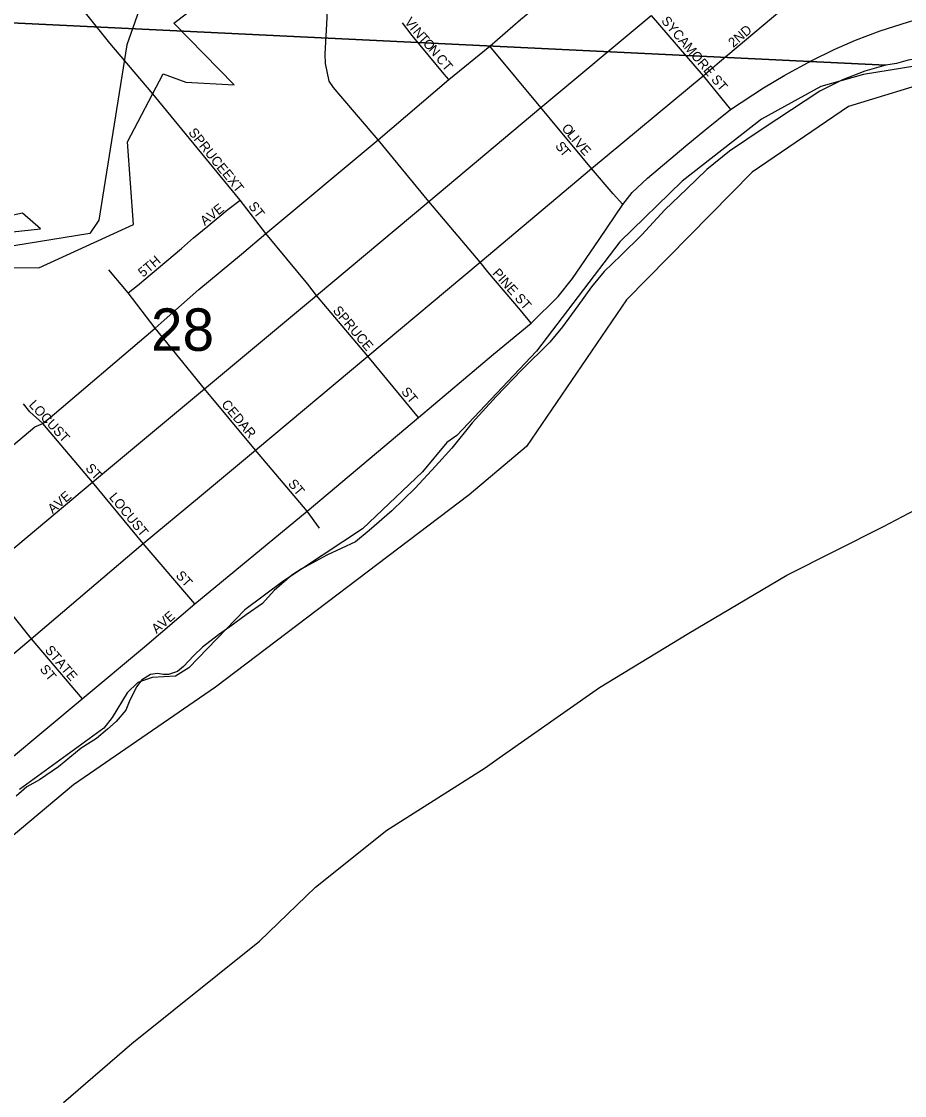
# Model space of a CAD drawing. Extents: x 1878108 to 2183446, y 146837 to 508383.
# Drawn here: x 2052425 to 2057027, y 292008 to 297603 of the extents above; entities that cross this region are included whole.
import ezdxf

# ---------------------------------------------------------------- set-up
doc = ezdxf.new("R2010")
doc.units = 0
for name, color, linetype in [('GM_X_City_Street', 7, 'Continuous'), ('GM_X_City_Street_Text', 7, 'Continuous'), ('GM_X_Corporation', 7, 'Continuous'), ('GM_X_County', 7, 'Continuous'), ('GM_X_Major_River', 7, 'Continuous'), ('GM_X_Minor_River', 7, 'Continuous'), ('GM_X_Section', 7, 'Continuous'), ('GM_X_Section_Text', 7, 'Continuous'), ('GM_X_State_Route', 7, 'Continuous'), ('GM_X_Township', 7, 'Continuous')]:
    doc.layers.add(name, color=color, linetype=linetype)

msp = doc.modelspace()

# ---------------------------------------------------------------- linework, layer by layer
at = {"layer": 'GM_X_City_Street'}
for points in [[(2053698.6, 296499), (2053564.5, 296671.5), (2053100.4, 297236.5), (2052885.3, 297490.1), (2052646.5, 297791.2), (2052570.8, 297889.1), (2052529.3, 297939.6), (2052502.6, 297985.5), (2052493.7, 298019.7), (2052490.7, 298151.7), (2052480.4, 298279.2), (2052470, 298392), (2052464.3, 298433.1)], [(2055977.1, 297320.5), (2056062, 297393.1), (2056431.4, 297701.5), (2056499.5, 297760.5), (2056717.8, 297943.8), (2056827.9, 298035.9), (2056949, 298137), (2057266.4, 298404.3), (2057329.5, 298434.3)], [(2053121.5, 296005.8), (2053168.1, 296047.8), (2053350, 296206.3), (2053572.7, 296391.7), (2053698.6, 296499), (2054283.4, 296986.3), (2054652.5, 297300.2), (2054865.6, 297474.8), (2055026.4, 297613.6), (2055144.2, 297710.3), (2055291.1, 297837.3), (2055443.2, 297960.8), (2055532.4, 298036.7), (2055677, 298159.1), (2055698, 298189.4), (2055694.5, 298211.6), (2055680.5, 298239.6)], [(2050467.9, 293254), (2051038.9, 293734), (2051621.8, 294220.6), (2051875.9, 294431.9), (2052210.3, 294713.5), (2052796.2, 295203.7), (2053379.1, 295688.7), (2053963.2, 296174.9), (2054547.3, 296666.1), (2055131.4, 297155.4), (2055707.3, 297634.5)], [(2055707.3, 297634.5), (2055707.3, 297634.5), (2055977.1, 297320.5)], [(2054652.5, 297300.2), (2054627.9, 297328.8), (2054460.6, 297530.8), (2054410.1, 297595.5)], [(2055395.2, 296836.5), (2055303.9, 296949), (2055223.5, 297044.6), (2055131.4, 297155.4), (2054865.6, 297474.8)], [(2055080.8, 296032.3), (2055222.5, 296170.1), (2055296, 296263.7), (2055435.1, 296466.9), (2055558.1, 296650.5), (2055608.2, 296712.3), (2055687.5, 296786.9), (2055886.8, 296956), (2055987.1, 297036.4), (2056119.9, 297144.1)], [(2055558.1, 296650.5), (2055508.6, 296704.7), (2055395.2, 296836.5)], [(2053395.9, 296536.1), (2053398.9, 296538.6), (2053500.4, 296623.7), (2053564.5, 296671.5)], [(2052981.6, 296188.9), (2053029.4, 296228.5), (2053259, 296419.7), (2053322, 296475.6), (2053395.9, 296536.1)], [(2053963.2, 296174.9), (2053917.7, 296234.3), (2053698.6, 296499)], [(2055080.8, 296032.3), (2055025.9, 296099.2), (2054856.1, 296298.4), (2054816, 296349.2)], [(2052981.6, 296188.9), (2052880.2, 296310.1)], [(2053121.5, 296005.8), (2052981.6, 296188.9)], [(2054493.7, 295540.6), (2054230.2, 295860.1), (2053963.2, 296174.9)], [(2052536.2, 295509.2), (2052596.6, 295559), (2053075, 295965.8), (2053121.5, 296005.8)], [(2052742.3, 294074.9), (2053065.8, 294345), (2053327.9, 294569.6), (2053913.5, 295052.3), (2054493.7, 295540.6), (2054885.4, 295869.4), (2055080.8, 296032.3)], [(2053977.9, 294963.9), (2053913.5, 295052.3), (2053644.5, 295370.3), (2053379.1, 295688.7), (2053121.5, 296005.8)], [(2052536.2, 295509.2), (2052468.1, 295569.5), (2052436.2, 295611.2)], [(2051781, 294885.4), (2051782.3, 294886.5), (2051943.9, 295029), (2052012.8, 295087.1), (2052139.8, 295197.9), (2052215.6, 295257.3), (2052494.3, 295491.7), (2052536.2, 295509.2)], [(2052796.2, 295203.7), (2052536.2, 295509.2)], [(2053327.9, 294569.6), (2053060.3, 294883.4), (2052796.2, 295203.7)], [(2052476.1, 294386.3), (2052742.3, 294074.9)], [(2052160.6, 293590.9), (2052742.3, 294074.9)]]:
    msp.add_lwpolyline(points, dxfattribs=at)
at = {"layer": 'GM_X_Corporation'}
msp.add_lwpolyline([(2057212.1, 297306.5), (2056735.2, 297160.2), (2056232.2, 296817.6), (2055577.6, 296152.3), (2055056.8, 295388.9), (2054757.4, 295136.5), (2053436.3, 294134.7), (2052695.8, 293625.8), (2052328.6, 293317.2), (2051352.7, 292511.8), (2050584.3, 291840.6), (2050358.8, 291578.1), (2049987.6, 291263.6), (2049808, 290985.1), (2049464.7, 290598.4), (2049161.4, 290025.3), (2049139.4, 289977), (2048708.6, 291891.2)], dxfattribs=at)
at = {"layer": 'GM_X_County'}
msp.add_lwpolyline([(2057212.1, 297306.5), (2056735.2, 297160.2), (2056232.2, 296817.6), (2055577.6, 296152.3), (2055056.8, 295388.9), (2054757.4, 295136.5), (2053436.3, 294134.7), (2052695.8, 293625.8), (2052328.6, 293317.2), (2051352.7, 292511.8), (2050584.3, 291840.6), (2050358.8, 291578.1), (2049987.6, 291263.6), (2049808, 290985.1), (2049464.7, 290598.4), (2049161.4, 290025.3), (2048195.4, 287901.3), (2047973.9, 287198), (2047804.2, 286626.9)], dxfattribs=at)
at = {"layer": 'GM_X_Major_River'}
for points in [[(2057358.4, 297415.5), (2056813.9, 297327), (2056590.6, 297264), (2056281.9, 297094.4), (2055868, 296772), (2055544, 296456), (2055109.1, 295885), (2054693.8, 295446.4), (2054642, 295410.1), (2054514.9, 295257.2), (2054202.7, 294959.3), (2053786.7, 294685), (2053589.7, 294537.9), (2053297.5, 294236.1), (2053227.8, 294191.7), (2053106.1, 294185.2), (2053032.3, 294158.8), (2052976.7, 294106.5), (2052897.3, 293977.9), (2052853.7, 293921.6), (2052415.8, 293601.2)], [(2052643.9, 291970.7), (2053000, 292278.8), (2053666.5, 292812.6), (2053956.8, 293092.4), (2054328.8, 293390.6), (2054842.4, 293715.4), (2054914.1, 293767.8), (2055437.5, 294132.7), (2055903.4, 294417.2), (2056413.2, 294717.9), (2056917.1, 294972.5), (2057148.2, 295093.8)]]:
    msp.add_lwpolyline(points, dxfattribs=at)
at = {"layer": 'GM_X_Minor_River'}
for points in [[(2052080.2, 296322.6), (2052515.1, 296320.5), (2053009.2, 296545.3), (2052977.5, 296975.9), (2053163.3, 297330.2), (2053282.1, 297287.2), (2053532.8, 297273.4), (2053219.9, 297595.2), (2053497.7, 297806.1)], [(2053059.9, 297724), (2052974.9, 297480.8), (2052828.6, 296567.7), (2052781.4, 296499.2), (2051987.3, 296369.8)], [(2051970.1, 296463.8), (2052524.5, 296522.9), (2052431.2, 296604.2), (2052159.4, 296547.7)]]:
    msp.add_lwpolyline(points, dxfattribs=at)
at = {"layer": 'GM_X_Section'}
msp.add_lwpolyline([(2057671.2, 302762.9), (2057670.5, 302747.5), (2057409.6, 297482.6), (2057317.7, 297440.2), (2057229.7, 297429.9), (2057149.7, 297419.7), (2057045.8, 297401.3), (2056985.8, 297385.1), (2056929.8, 297374.9), (2051725.6, 297626.8), (2052098.8, 303033.5)], close=True, dxfattribs=at)
msp.add_lwpolyline([(2051725.6, 297626.8), (2056929.8, 297374.9), (2056819.9, 297344.5), (2056704, 297300.1), (2056586.2, 297239.6), (2056508.4, 297189.4), (2056290.8, 297046.5), (2056115.2, 296927.9), (2055997.5, 296831.5), (2055891.8, 296731.1), (2055778.1, 296622.7), (2055658.6, 296492.2), (2055548.9, 296383.8), (2055461.2, 296301.5), (2055395.4, 296221.2), (2055323.8, 296121), (2055244.1, 296012.6), (2055178.4, 295932.4), (2055032.8, 295787.9), (2054899.3, 295649.4), (2054773.7, 295512.9), (2054668.2, 295380.5), (2054582.5, 295286.2), (2054476.8, 295171.7), (2054355.2, 295053.3), (2054237.5, 294950.9), (2054165.7, 294892.6), (2054015.9, 294822.1), (2053882.1, 294749.6), (2053834.3, 294719.4), (2053742.5, 294639), (2053680.7, 294570.8), (2053596.9, 294512.5), (2053511.1, 294450.2), (2053451.2, 294408), (2053369.4, 294343.7), (2053323.6, 294299.5), (2053269.8, 294243.3), (2053237.8, 294217.2), (2053191.9, 294201), (2053165.9, 294200.9), (2053133.8, 294206.8), (2053097.8, 294200.7), (2053049.9, 294172.5), (2053026, 294138.4), (2052990.3, 294068.3), (2052968.4, 294016.2), (2052918.7, 293956), (2052872.8, 293915.8), (2052816.9, 293867.6), (2052737.1, 293817.3), (2052617.4, 293720.9), (2052519.6, 293652.5), (2052453.7, 293616.3), (2052397.9, 293568.1)], dxfattribs=at)
at = {"layer": 'GM_X_State_Route'}
for points in [[(2054089.7, 297214.1), (2054079.3, 297226.3), (2054051.2, 297259.8), (2054028.2, 297292.4), (2054009.2, 297383.5), (2054008.1, 297433.2), (2054016.3, 297590.5), (2054036.5, 297997.5), (2054049.5, 298287.3), (2054044.7, 298325.2), (2054032.9, 298357.1), (2054011, 298396.9), (2053989.1, 298421), (2053940.6, 298450.6), (2053876.8, 298481.7), (2053807, 298515.6), (2053767.9, 298540.5), (2053732.4, 298561.8), (2053698.1, 298596.1), (2053674.5, 298626.8), (2053654.3, 298661.7)], [(2055977.1, 297320.5), (2055977.1, 297320.5), (2056119.9, 297144.1), (2056291.4, 297257.9), (2056403.3, 297324.4), (2056543.2, 297400.2), (2056659.8, 297457.3), (2056771.7, 297505.1), (2056900, 297554), (2057046.9, 297601.8), (2057199.6, 297643.8), (2057506.1, 297711.3), (2057514.9, 297713.2)], [(2054816, 296349.2), (2055395.2, 296836.5), (2055977.1, 297320.5)], [(2054816, 296349.2), (2054547.3, 296666.1), (2054283.4, 296986.3), (2054089.7, 297214.1)], [(2053352.4, 295126.8), (2053644.5, 295370.3), (2054230.2, 295860.1), (2054816, 296349.2)], [(2052476.1, 294386.3), (2053060.3, 294883.4), (2053352.4, 295126.8)], [(2052270.4, 294641.7), (2052283.7, 294625.8), (2052476.1, 294386.3)], [(2051890.6, 293902.4), (2051946.7, 293941.2), (2052476.1, 294386.3)]]:
    msp.add_lwpolyline(points, dxfattribs=at)
at = {"layer": 'GM_X_Township'}
msp.add_lwpolyline([(2057212.1, 297306.5), (2056735.2, 297160.2), (2056232.2, 296817.6), (2055577.6, 296152.3), (2055056.8, 295388.9), (2054757.4, 295136.5), (2053436.3, 294134.7), (2052695.8, 293625.8), (2052328.6, 293317.2), (2051352.7, 292511.8), (2050584.3, 291840.6), (2050358.8, 291578.1), (2049987.6, 291263.6), (2049808, 290985.1), (2049464.7, 290598.4), (2049161.4, 290025.3), (2048195.4, 287901.3), (2047973.9, 287198), (2047804.2, 286626.9)], dxfattribs=at)

# ---------------------------------------------------------------- texts
at = {"layer": 'GM_X_City_Street_Text'}
for s, rotation, p in [('V', 308.2468, (2054418.9, 297600.2)), ('SYCAMORE ST', 310.4088, (2055756.3, 297604.9)), ('I', 308.5817, (2054446.4, 297565.4)), ('N', 310.5402, (2054461.3, 297546.7)), ('2ND', 40.6039, (2056134.6, 297465.1)), ('T', 311.5915, (2054490.6, 297512.5)), ('O', 311.6233, (2054514, 297486.2)), ('N', 311.6233, (2054543.2, 297453.3)), ('CT', 310.6039, (2054581.5, 297406.9)), ('O', 309.0387, (2055237.3, 297045.9)), ('SPRUCE', 308.6605, (2053292.5, 297023.9)), ('L', 309.045, (2055265, 297011.7)), ('I', 309.0775, (2055287.2, 296984.3)), ('S', 307.0338, (2055203.9, 296954.4)), ('T', 310.3021, (2055227, 296923.8)), ('V', 311.0181, (2055302.2, 296965.8)), ('E', 312.2173, (2055331.8, 296931.8)), ('EXT', 308.4173, (2053468.5, 296808.2)), ('AVE', 38.0463, (2053380.5, 296537)), ('ST', 307.5816, (2053605, 296640.9)), ('5TH', 40.3674, (2053059, 296268.3)), ('PINE ST', 311.819, (2054876.1, 296289.5)), ('SPRUCE', 310.2328, (2054044.7, 296095.7)), ('ST', 309.8092, (2054401.2, 295673.2)), ('LOCUST', 312.932, (2052460.3, 295603.4)), ('CEDAR', 309.802, (2053464, 295607.2)), ('ST', 312.5022, (2052755.3, 295273.2)), ('ST', 309.8092, (2053811.6, 295193.6)), ('AVE', 40.8125, (2052588.2, 295036.3)), ('LOCUST', 309.6648, (2052878.8, 295123.2)), ('ST', 312.5113, (2053226.1, 294714.3)), ('AVE', 40.8174, (2053129.4, 294411.5)), ('STATE', 310.3132, (2052544.3, 294326.9)), ('ST', 309.8074, (2052517.9, 294227.7))]:
    msp.add_text(s, height=50, rotation=rotation, dxfattribs=at).set_placement(p)
at = {"layer": 'GM_X_Section_Text'}
msp.add_text('28', height=221, rotation=0, dxfattribs=at).set_placement((2053100.3, 295887.5))

doc.saveas('drawing.dxf')
